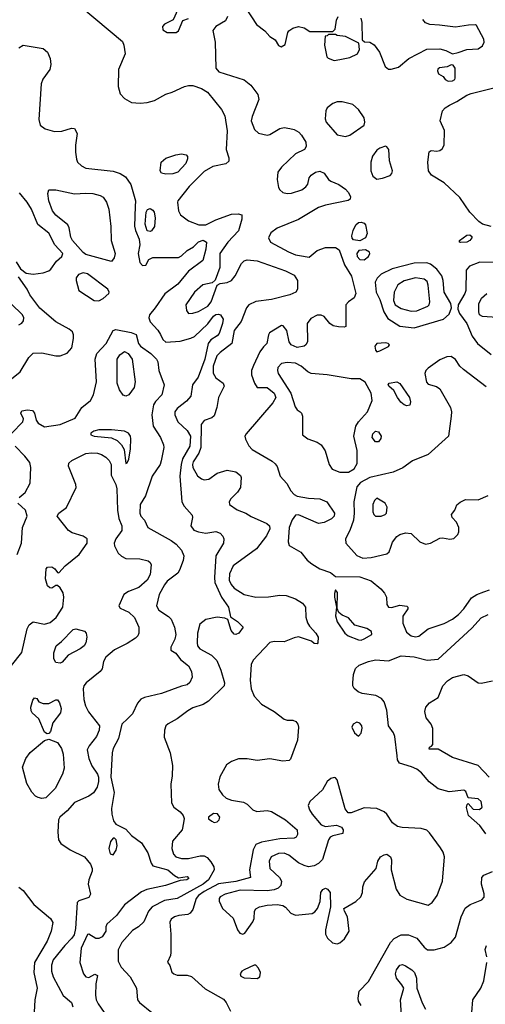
# Model space of a CAD drawing. Extents: x 1173029 to 1307123, y 522559 to 678521.
# Tile 408 of 623: x 1276061 to 1279325, y 585592 to 592494. Entities that reach past the tile are written whole.
import ezdxf

# ---------------------------------------------------------------- set-up
doc = ezdxf.new("R2010")
doc.units = 0

msp = doc.modelspace()

# ---------------------------------------------------------------- linework, layer by layer
at = {"layer": '0CON10XD'}
for points in [[(1276495, 592581.9), (1276780.6, 592340.6), (1276790.6, 592315), (1276800, 592255), (1276754.5, 592145), (1276751.1, 592025), (1276764.3, 591974.3), (1276795, 591942), (1276845, 591914.3), (1276905, 591908.2), (1276955, 591913.2), (1277005, 591927.2), (1277085, 591971.8), (1277130, 591985), (1277215.6, 592024.4), (1277245, 592032.9), (1277275, 592031.9), (1277335, 592011.1), (1277377.1, 591985), (1277475.7, 591865), (1277499.4, 591819.4), (1277516.2, 591715), (1277508.1, 591585), (1277526, 591525), (1277526.8, 591503.2), (1277505.5, 591484.5), (1277415, 591465.4), (1277355, 591428.8), (1277249.5, 591325), (1277170, 591225), (1277168, 591215), (1277174.5, 591154.5), (1277187.5, 591125), (1277245, 591084.4), (1277316.3, 591056.3), (1277365, 591056.7), (1277435, 591091.7), (1277545, 591129.5), (1277592.3, 591132.3), (1277617.5, 591125), (1277617.5, 591095), (1277595.4, 591014.6), (1277520.4, 590935), (1277464, 590855), (1277464, 590756), (1277431.4, 590668.6), (1277410.8, 590649.2), (1277345, 590636), (1277285.4, 590585), (1277225.6, 590495), (1277229.2, 590455), (1277244.3, 590434.3), (1277275, 590435.7), (1277315, 590447.7), (1277380, 590485), (1277402.8, 590515), (1277445, 590633.3), (1277465.7, 590644.3), (1277515, 590652.2), (1277545, 590665.6), (1277571.7, 590698.3), (1277614.7, 590785.3), (1277635, 590803.3), (1277655, 590809.5), (1277725, 590803.8), (1277922.8, 590732.8), (1277985, 590703.3), (1278009.2, 590665), (1278007.1, 590605), (1277995.8, 590585), (1277955, 590566.2), (1277825, 590532.6), (1277715, 590517.6), (1277668.1, 590495), (1277651.1, 590475), (1277612.7, 590377.3), (1277564.6, 590315), (1277547.3, 590225), (1277465, 590161.5), (1277443.5, 590136.5), (1277417.5, 590065), (1277416.2, 590016.2), (1277435, 589984), (1277486.7, 589945), (1277493.1, 589925), (1277454.4, 589845), (1277443.1, 589775), (1277423.3, 589716.7), (1277407.5, 589702.5), (1277355, 589684.5), (1277332.8, 589657.2), (1277331.3, 589495), (1277317, 589455), (1277276.8, 589395), (1277271.7, 589375), (1277275.5, 589354.5), (1277307.6, 589297.6), (1277335, 589276.1), (1277355, 589269.7), (1277386.6, 589273.4), (1277445, 589314.5), (1277515.5, 589335.5), (1277575.4, 589325.4), (1277608.3, 589298.3), (1277612.9, 589285), (1277608.6, 589215), (1277587.7, 589182.3), (1277540, 589135), (1277528.8, 589115), (1277532, 589095), (1277585, 589058.1), (1277645, 589035.6), (1277682.4, 589012.4), (1277793.1, 588963.1), (1277811.1, 588945), (1277814.4, 588925), (1277790.5, 588875), (1277721.1, 588785), (1277558.2, 588665), (1277531.3, 588608.7), (1277528.2, 588565), (1277542.3, 588535), (1277565, 588509.1), (1277635, 588464.6), (1277715.4, 588445.4), (1277805, 588447.7), (1277885, 588459.1), (1277927.7, 588457.7), (1277995, 588434.4), (1278043.7, 588403.7), (1278064.3, 588375), (1278067.1, 588305), (1278077, 588267), (1278091.9, 588241.9), (1278136.2, 588195), (1278153.3, 588165), (1278150, 588125), (1278145, 588120), (1278125, 588122.5), (1278107, 588137), (1278015, 588167.1), (1277985, 588162.2), (1277915, 588133.1), (1277845, 588136.2), (1277815, 588129.2), (1277696.7, 588005), (1277682.2, 587975), (1277675.3, 587864.7), (1277684.3, 587804.3), (1277705, 587751.9), (1277756.3, 587696.3), (1277844, 587645), (1277915, 587590), (1277935, 587583.8), (1277975, 587583.3), (1277996.7, 587575), (1278011.2, 587555), (1278016, 587535), (1278009.2, 587445), (1277958.8, 587311.2), (1277948.8, 587301.2), (1277905, 587296.2), (1277815, 587312.5), (1277725, 587300.6), (1277655, 587313.6), (1277595, 587313.5), (1277545.5, 587294.5), (1277510, 587270), (1277462.7, 587187.3), (1277452.9, 587135), (1277457.6, 587097.6), (1277481.2, 587061.2), (1277508.3, 587038.3), (1277545, 587022.2), (1277629.8, 587009.8), (1277655, 586994.3), (1277695, 586955.6), (1277723, 586943), (1277795, 586950), (1277825, 586944.2), (1277925, 586885.5), (1278005, 586815.8), (1278007.4, 586782.6), (1277998, 586765), (1277985, 586757.5), (1277885, 586753.3), (1277755, 586729.2), (1277716.8, 586713.2), (1277696.9, 586675), (1277672.2, 586535), (1277679.3, 586480.7), (1277575, 586453.9), (1277455, 586436.1), (1277355, 586382.7), (1277314.9, 586355.1), (1277298.1, 586335), (1277275, 586256.2), (1277255, 586230.8), (1277238.2, 586221.8), (1277175.4, 586215.4), (1277145, 586206.2), (1277121.7, 586188.3), (1277112.5, 586167.5), (1277120.8, 586085), (1277120.5, 585955), (1277118.6, 585935), (1277097, 585887), (1277113.3, 585865), (1277128.3, 585818.3), (1277141.2, 585805), (1277165, 585795.7), (1277235, 585797.5), (1277265, 585787.5), (1277360, 585700), (1277489.2, 585629.2), (1277509.2, 585605), (1277539.4, 585545)], [(1277168.1, 592565), (1277137.3, 592492.7), (1277075, 592462), (1277062.9, 592445), (1277065, 592422), (1277095, 592404.5), (1277157.5, 592405), (1277174.1, 592415.9), (1277205, 592487.5), (1277245, 592502)], [(1277645.6, 592575.6), (1277720.9, 592460.9), (1277778, 592415), (1277813.3, 592375), (1277851.7, 592351.7), (1277875, 592312.5), (1277893.6, 592303.6), (1277920.5, 592319.5), (1277941.2, 592405), (1277946.2, 592415), (1277975, 592434.3), (1278015.7, 592445.7), (1278055.9, 592435.9), (1278095, 592410), (1278255, 592410), (1278271.7, 592428.3), (1278280.7, 592489.3), (1278293.3, 592515)], [(1277518.1, 592515), (1277503.8, 592486.2), (1277434.7, 592445.3), (1277415, 592417.5), (1277430.6, 592335), (1277435, 592153.3), (1277457.4, 592127.4), (1277635, 592073.1), (1277680, 592035), (1277729.7, 591969.7), (1277736, 591935), (1277689.5, 591815), (1277683.5, 591785), (1277707.1, 591725), (1277735, 591699.4), (1277795, 591684.4), (1277815, 591688.9), (1277885, 591732.1), (1277915, 591737.5), (1277955, 591731.8), (1277985, 591723.3), (1278017.1, 591705), (1278037.1, 591685), (1278067.1, 591635), (1278069.2, 591605), (1278058, 591585), (1277995, 591553.3), (1277895, 591459.4), (1277869.1, 591425), (1277864.6, 591374.6), (1277875, 591318), (1277885, 591300), (1277905, 591283.5), (1277935, 591276.2), (1277965, 591277.9), (1278037.9, 591302.1), (1278067.2, 591322.8), (1278079.7, 591340.3), (1278090, 591385), (1278103.3, 591405), (1278135, 591425.7), (1278165, 591431.1), (1278195, 591417.1), (1278224.6, 591374.6), (1278241.2, 591361.2), (1278298, 591338), (1278345.6, 591305.6), (1278364, 591285), (1278378.8, 591255), (1278377.5, 591235), (1278363.9, 591226.1), (1278205, 591194), (1278155, 591176.8), (1278015, 591094), (1277865, 591033.1), (1277820.7, 590999.3), (1277804.4, 590965), (1277818, 590935), (1277945.8, 590865.8), (1277995, 590846), (1278021.9, 590841.9), (1278090.5, 590829.5), (1278145.8, 590875), (1278205, 590897.3), (1278275, 590897.5), (1278300, 590880), (1278336.4, 590776.4), (1278386.3, 590696.3), (1278416.5, 590575), (1278405, 590543.8), (1278365, 590517.1), (1278347.8, 590495), (1278347.5, 590342.5), (1278335, 590337.5), (1278295, 590340), (1278258.8, 590348.8), (1278235.3, 590365.3), (1278195, 590414.4), (1278175, 590422.5), (1278145, 590422.2), (1278100.7, 590399.3), (1278076.7, 590365), (1278078.1, 590235), (1278067.1, 590215), (1278054, 590206), (1278005, 590197.2), (1277964.4, 590215), (1277950, 590235), (1277933.3, 590315), (1277908.3, 590348.3), (1277895, 590350), (1277811.2, 590298.8), (1277803.8, 590285), (1277794, 590225), (1277768.7, 590201.3), (1277743.5, 590166.5), (1277699.3, 590070.7), (1277685.7, 590035), (1277685.7, 590005), (1277705.7, 589945.7), (1277725, 589916.7), (1277795, 589916.5), (1277844.6, 589875), (1277855.4, 589845), (1277835, 589808.1), (1277647.9, 589592.1), (1277639.6, 589575), (1277642.9, 589552.9), (1277666.4, 589506.4), (1277691.2, 589481.2), (1277830.2, 589400.2), (1277851.7, 589381.7), (1277865, 589361.2), (1277887.1, 589295), (1277933.7, 589243.7), (1277962.1, 589192.1), (1277985, 589165.4), (1278005, 589154.6), (1278085, 589139.2), (1278165.6, 589135.6), (1278214.5, 589114.5), (1278266.7, 589035), (1278265.6, 589015), (1278245.3, 588994.7), (1278195, 588969.1), (1278155, 588963.5), (1278015, 589024.4), (1277995, 589021.9), (1277970.7, 588989.3), (1277950.8, 588935), (1277943.1, 588835), (1277949.2, 588809.2), (1278030.9, 588760.9), (1278075.5, 588705.5), (1278109.3, 588679.3), (1278165, 588645.7), (1278238.3, 588618.3), (1278275, 588590), (1278445, 588588.7), (1278525, 588559.6), (1278592.5, 588505), (1278618.5, 588475), (1278631.1, 588445), (1278634.3, 588395), (1278645, 588376.7), (1278666.1, 588373.9), (1278725, 588390.8), (1278773.6, 588383.6), (1278782.5, 588375), (1278782.5, 588365), (1278745.9, 588314.1), (1278747.1, 588265), (1278771.2, 588201.2), (1278804.7, 588174.7), (1278835, 588167.5), (1278857.8, 588172.2), (1278925, 588224.2), (1279035, 588261.1), (1279095, 588291.5), (1279135.8, 588324.2), (1279173.5, 588365), (1279228.9, 588441.1), (1279265, 588464.4), (1279315, 588484.4), (1279355, 588497.1)], [(1278451.2, 592505), (1278460, 592475), (1278462.5, 592352.5), (1278478.3, 592338.3), (1278515, 592336.2), (1278545, 592316.7), (1278582.9, 592265), (1278622.5, 592165), (1278645, 592148), (1278665, 592146.2), (1278715, 592162), (1278787.4, 592222.6), (1278915, 592286.5), (1279005, 592288.5), (1279047, 592277), (1279095, 592253.8), (1279133.6, 592263.6), (1279195, 592284.3), (1279275, 592290), (1279305, 592311.2), (1279315.8, 592335), (1279315, 592357.5), (1279263, 592453), (1279255, 592457.5), (1279205.9, 592455.9), (1279115, 592441.1), (1279003.7, 592456.3), (1278935, 592459.1), (1278905, 592472.7), (1278886.2, 592495)], [(1278265, 592206.7), (1278305, 592213.8), (1278375, 592229.2), (1278427.5, 592255), (1278442.5, 592285), (1278438.3, 592328.3), (1278345, 592376.7), (1278285, 592382.5), (1278275, 592390), (1278225, 592390), (1278215, 592380), (1278201.7, 592378.3), (1278197.5, 592315), (1278213, 592233), (1278223, 592223), (1278265, 592206.7)], [(1276055, 592296), (1276085, 592316)], [(1276085, 592316), (1276225, 592291.4), (1276255, 592265.8), (1276275, 592222.5), (1276278.7, 592178.7), (1276271.1, 592145), (1276223.1, 592076.9), (1276211.8, 592045), (1276195.5, 591795), (1276204.6, 591754.6), (1276238.3, 591728.3), (1276305, 591710.6), (1276355, 591712.9), (1276425, 591734.2), (1276445, 591731.2), (1276464.3, 591695), (1276452.9, 591615), (1276452.5, 591565), (1276458.1, 591515), (1276466.9, 591495), (1276495, 591468.5), (1276525, 591452.5), (1276715, 591433.1), (1276765, 591415.5), (1276802, 591392), (1276839.5, 591339.5), (1276872.5, 591225), (1276869.1, 591185), (1276865.4, 591045.4), (1276871.8, 591015), (1276898, 590955), (1276902, 590915), (1276890.6, 590855), (1276903, 590793), (1276920.8, 590770.8), (1276945, 590773.3), (1276965, 590812.5), (1276993.9, 590826.1), (1277173.2, 590826.8), (1277195, 590838), (1277234.2, 590875), (1277278.8, 590901.2), (1277315, 590937.8), (1277347.8, 590947.8), (1277370, 590935), (1277366, 590885), (1277344.5, 590805.5), (1277245, 590730.8), (1277169.6, 590640.4), (1277077, 590573), (1277011.5, 590475), (1276970, 590425), (1276965.5, 590405), (1276975, 590377.1), (1277028.3, 590318.3), (1277047.1, 590287.1), (1277065, 590252), (1277085, 590232.9), (1277185, 590240.9), (1277259.4, 590260.6), (1277285.9, 590274.1), (1277379, 590361), (1277418.8, 590415), (1277435, 590428.1), (1277455, 590430.6), (1277467.8, 590425), (1277486.6, 590395), (1277482.8, 590365), (1277459, 590295), (1277445, 590278.2), (1277400, 590250), (1277382.3, 590225), (1277357.9, 590115), (1277311.2, 589988.8), (1277271.4, 589935), (1277259.4, 589855), (1277229.2, 589820.8), (1277165, 589768.9), (1277147.8, 589745), (1277147.8, 589725), (1277168.1, 589675), (1277235, 589614.6), (1277257.8, 589575), (1277252.6, 589505), (1277202.3, 589415), (1277191.7, 589375), (1277183.4, 589293.4), (1277196.9, 589115), (1277212.5, 589085), (1277270.3, 589020.3), (1277272.5, 589005), (1277260, 588945), (1277282.5, 588915), (1277313.1, 588903.1), (1277364.6, 588895.4), (1277436.4, 588906.4), (1277465, 588895.7), (1277484.5, 588874.5), (1277491.9, 588855), (1277488.5, 588825), (1277434.6, 588735), (1277426.2, 588585), (1277429.5, 588549.5), (1277476, 588446), (1277524.5, 588375), (1277537.5, 588307.5), (1277587.5, 588275), (1277627.5, 588235), (1277596.4, 588193.6), (1277576.4, 588183.6), (1277565, 588186.7), (1277542.3, 588212.3), (1277519.3, 588289.3), (1277499.2, 588299.2), (1277445, 588305.5), (1277365, 588288.8), (1277323.4, 588256.6), (1277306.4, 588195), (1277303.8, 588125), (1277308.2, 588105), (1277324.6, 588085), (1277405, 588040), (1277442.4, 588002.4), (1277471.5, 587935), (1277495.7, 587845), (1277494.2, 587825), (1277383.7, 587716.3), (1277345.8, 587694.2), (1277275, 587669.6), (1277239.6, 587650.4), (1277165, 587592.9), (1277100.8, 587559.2), (1277085.8, 587545), (1277075.8, 587515), (1277074, 587465), (1277114.5, 587354.5), (1277133, 587267), (1277130.5, 587195), (1277120.5, 587135), (1277124.5, 587005), (1277140.8, 586975), (1277185, 586941.9), (1277206.6, 586916.6), (1277212.7, 586895), (1277209.6, 586865), (1277200.4, 586815), (1277131.8, 586735), (1277127.5, 586685), (1277137.9, 586645), (1277155.7, 586625), (1277195.3, 586614.7), (1277245, 586615.3), (1277325, 586633.3), (1277355, 586633.1), (1277375, 586621.8), (1277400.5, 586590.5), (1277422.4, 586555), (1277423.2, 586535), (1277384, 586465), (1277347.9, 586435), (1277165.2, 586334.8), (1277075, 586319.4), (1276989.1, 586275), (1276963.7, 586246.3), (1276930.1, 586169.9), (1276893.7, 586136.3), (1276851.3, 586108.7), (1276775.9, 586025), (1276750.3, 585975), (1276751.8, 585895), (1276772.1, 585852.1), (1276835.2, 585785.2), (1276878.5, 585705), (1276885.6, 585625), (1276901.4, 585605), (1276987.1, 585535)], [(1279063.4, 592063.4), (1279095, 592064.3), (1279111.2, 592075), (1279113.8, 592085), (1279113, 592153), (1279100, 592175), (1279085, 592176.7), (1279056.1, 592163.9), (1279004.2, 592155.8), (1278992.7, 592147.3), (1278988.8, 592135), (1278996.7, 592115), (1279030, 592095), (1279044.2, 592074.2), (1279063.4, 592063.4)], [(1279364.6, 591044.6), (1279305, 591060.8), (1279278.1, 591078.1), (1279215, 591144), (1279147, 591247), (1279035, 591351.2), (1278946.9, 591405), (1278926.7, 591435), (1278921.4, 591495), (1278931.7, 591568.3), (1278945, 591577.5), (1278985, 591572), (1279005, 591576), (1279021.7, 591588.3), (1279036, 591615), (1279037.7, 591717.7), (1279008.8, 591785), (1279023.8, 591855), (1279042, 591875), (1279074, 591895), (1279125, 591919.6), (1279195.8, 591965), (1279225, 591976.1), (1279460, 592035)], [(1278345, 591675.8), (1278375, 591684.3), (1278474.3, 591755), (1278480.5, 591775), (1278474.4, 591805), (1278435, 591864), (1278395, 591898.6), (1278322.3, 591917.7), (1278285, 591918), (1278255, 591906.2), (1278216.7, 591875), (1278206.1, 591853.9), (1278202.3, 591797.7), (1278210, 591775), (1278285, 591686), (1278345, 591675.8)], [(1278565, 591375.6), (1278605, 591383.3), (1278657.3, 591402.7), (1278669.2, 591415), (1278674.3, 591435), (1278652.9, 591505), (1278647.5, 591585), (1278635, 591603.3), (1278625, 591606.7), (1278586.1, 591593.9), (1278565, 591580), (1278533.1, 591536.9), (1278521.8, 591495), (1278521.8, 591435), (1278535, 591397.5), (1278565, 591375.6)], [(1277085, 591410), (1277055, 591418), (1277045.7, 591435), (1277053.5, 591495), (1277085, 591522.9), (1277155, 591546.4), (1277195, 591552.9), (1277227.5, 591547.5), (1277236.2, 591535), (1277237.7, 591517.7), (1277225, 591486), (1277168.6, 591425), (1277135, 591413.8), (1277085, 591410)], [(1276705, 590800), (1276525, 590847.1), (1276505, 590862), (1276431.5, 590945), (1276418.5, 590968.5), (1276408, 591035), (1276398.7, 591055), (1276315, 591124.6), (1276291.5, 591155), (1276264.5, 591225), (1276258.8, 591275), (1276265, 591300), (1276315, 591301.4), (1276445, 591272.4), (1276525, 591278.9), (1276574.6, 591274.6), (1276625, 591262.2), (1276645, 591249.2), (1276669.4, 591215), (1276685.5, 591165.5), (1276700.5, 591045), (1276701.1, 590945), (1276730, 590855), (1276723.8, 590825), (1276705, 590800)], [(1276035.4, 590795.4), (1276067.5, 590747.5), (1276105, 590718), (1276155, 590711.1), (1276225, 590719.2), (1276265, 590733.1), (1276280, 590745), (1276318.3, 590801.7), (1276356, 590835), (1276362.9, 590855), (1276306.2, 590916.2), (1276265, 590996.9), (1276188.6, 591058.6), (1276144.6, 591165), (1276113.1, 591215), (1276059.1, 591279.1)], [(1276975, 591008.8), (1276955, 591013.3), (1276940.3, 591060.3), (1276948, 591145), (1276956, 591164), (1276975, 591170), (1276995, 591159.2), (1277004.4, 591145), (1277011.2, 591105), (1277006.4, 591045), (1276985, 591014), (1276975, 591008.8)], [(1278445, 590944.8), (1278400.9, 590950.9), (1278391.5, 590961.5), (1278388.8, 590978.8), (1278397.8, 591015), (1278418.1, 591055), (1278435, 591071.9), (1278455, 591074.4), (1278475, 591066.9), (1278485.3, 591055.3), (1278495.3, 590995), (1278484.5, 590965), (1278445, 590944.8)], [(1279151.7, 590931.7), (1279142.5, 590935), (1279142.5, 590945), (1279195, 590983.8), (1279215.8, 590985.8), (1279230, 590975), (1279230, 590965), (1279216.2, 590945), (1279195, 590934.2), (1279151.7, 590931.7)], [(1278475, 590810), (1278506, 590835), (1278516.1, 590855), (1278513.9, 590865), (1278485, 590881.3), (1278438.9, 590875), (1278423.6, 590855), (1278427.1, 590835), (1278445, 590812.5), (1278475, 590810)], [(1278825, 590334.7), (1279030.8, 590395), (1279070.4, 590429.6), (1279088, 590475), (1279083.1, 590505), (1279035.4, 590585), (1279030, 590665), (1279018.9, 590698.9), (1278985.3, 590745.3), (1278939.5, 590779.5), (1278915, 590789.1), (1278825, 590786.7), (1278671.6, 590748.4), (1278595, 590710), (1278567.1, 590682.9), (1278552.1, 590655), (1278560, 590585), (1278585, 590532.7), (1278613, 590445), (1278640.5, 590400.5), (1278725, 590346.1), (1278825, 590334.7)], [(1279385, 590792.5), (1279285, 590793.5), (1279213.8, 590765), (1279191.3, 590738.7), (1279187.1, 590595), (1279181.4, 590575), (1279134, 590495), (1279132, 590465), (1279142.5, 590435), (1279194.4, 590364.4), (1279233.5, 590275), (1279268.9, 590225), (1279365, 590146.1)], [(1276002.5, 589977.5), (1276064.6, 590025), (1276124.6, 590125.4), (1276154.4, 590155.6), (1276215, 590159.2), (1276315, 590137.8), (1276345, 590137.3), (1276394.1, 590155.9), (1276426, 590194), (1276438.7, 590258.7), (1276438.1, 590285), (1276430, 590305), (1276407.5, 590325), (1276315, 590376.2), (1276202.9, 590472.9), (1276132.3, 590565), (1276114, 590604), (1276052.5, 590692.5)], [(1276615, 590522.2), (1276645, 590538.9), (1276685.6, 590575), (1276688.9, 590585), (1276678.1, 590605), (1276535, 590713.5), (1276505, 590719.5), (1276472.2, 590707.8), (1276457.5, 590685), (1276455.7, 590665), (1276476, 590595), (1276583.8, 590525), (1276615, 590522.2)], [(1278805, 590450), (1278845, 590452.9), (1278921.1, 590485), (1278930.4, 590495), (1278934.6, 590515), (1278925, 590632.5), (1278917.7, 590657.7), (1278895, 590675.4), (1278835, 590684.6), (1278756.6, 590663.4), (1278711.9, 590635), (1278684.5, 590585), (1278680.5, 590525), (1278692.5, 590495), (1278735, 590468.7), (1278805, 590450)], [(1279405, 590406.9), (1279304.3, 590414.3), (1279283.3, 590425), (1279278.8, 590445), (1279278.3, 590501.7), (1279298.1, 590541.9), (1279335, 590574.2)], [(1276055, 590355.6), (1276075, 590365.8), (1276087.6, 590382.4), (1276089.4, 590405), (1276080, 590425), (1276001.2, 590501.2)], [(1276005.5, 589595), (1276083.8, 589675), (1276087.5, 589695), (1276068.8, 589735), (1276075, 589752.5), (1276115, 589760), (1276150, 589755), (1276164, 589735), (1276176.8, 589686.8), (1276190, 589665), (1276235, 589640.4), (1276345, 589655.9), (1276449.8, 589700.2), (1276496.2, 589775), (1276556.6, 589825), (1276578.6, 589865), (1276600.3, 589955), (1276590.3, 590115), (1276600.7, 590155), (1276667.3, 590225), (1276715, 590316.2), (1276735, 590322), (1276841.4, 590301.4), (1276877.2, 590287.2), (1276892.5, 590225), (1276908.5, 590205), (1276980.4, 590155), (1277020, 590115), (1277028.9, 590095), (1277035.6, 590035), (1277074.4, 589935), (1277057.5, 589865), (1277012.4, 589817.6), (1276999.2, 589795), (1276986.7, 589725), (1276997.1, 589645), (1277047.5, 589565), (1277068, 589515), (1277070, 589495), (1277052.7, 589402.7), (1277044.4, 589375), (1276989.1, 589295), (1276942.8, 589157.2), (1276906, 589095), (1276902, 589035), (1276910, 589015), (1276936, 588985), (1276959.2, 588935), (1277122.9, 588842.9), (1277158.4, 588818.4), (1277195.4, 588775), (1277211.1, 588735), (1277207.4, 588702.6), (1277181.9, 588635), (1277168.6, 588615), (1277095, 588558.6), (1277075, 588532.5), (1277038.2, 588465), (1277018.6, 588385), (1277036, 588355), (1277105, 588310), (1277121.5, 588291.5), (1277145.5, 588235), (1277154.4, 588185), (1277147.4, 588152.6), (1277120, 588095), (1277120, 588075), (1277155, 588052.5), (1277188.8, 588008.8), (1277244.1, 587964.1), (1277266, 587925), (1277268.8, 587885), (1277252.3, 587847.7), (1277235, 587831.2), (1277195, 587822), (1277055, 587770.6), (1276936.4, 587743.6), (1276909.3, 587730.7), (1276886.2, 587703.8), (1276852.3, 587627.7), (1276816.5, 587593.5), (1276777.6, 587555), (1276753.4, 587456.6), (1276716.4, 587385), (1276708.4, 587355), (1276699, 587185), (1276723.4, 587076.6), (1276704.6, 586965), (1276706.5, 586925), (1276717.8, 586877.8), (1276735, 586854), (1276805, 586820.8), (1276845.5, 586775.5), (1276915, 586724), (1276959.4, 586655), (1276981.2, 586581.2), (1276994.2, 586564.2), (1277098, 586535), (1277145, 586496), (1277175, 586480), (1277235, 586488.8), (1277246.2, 586475), (1277232.5, 586465), (1277185, 586461.2), (1277083.8, 586425), (1276952, 586398), (1276915, 586380), (1276795, 586290.8), (1276739.6, 586215), (1276672, 586155), (1276664.2, 586135), (1276664.2, 586105), (1276638, 586065), (1276615, 586052.9), (1276595, 586052.9), (1276545, 586083.8), (1276535, 586081.2), (1276491.2, 585985), (1276482.9, 585885), (1276508.6, 585805), (1276525, 585786.2), (1276545, 585781.2), (1276587, 585803), (1276606.2, 585795), (1276594, 585735), (1276593, 585657), (1276596.7, 585625), (1276610.7, 585595), (1276675, 585505.8)], [(1278565, 590166.7), (1278585, 590172), (1278645, 590202), (1278652, 590215), (1278643.3, 590225), (1278625, 590229.5), (1278564, 590225), (1278549.4, 590205), (1278555, 590177.5), (1278565, 590166.7)], [(1276805, 589855.6), (1276785, 589862.5), (1276759.6, 589899.6), (1276744.6, 589945), (1276744.5, 590115), (1276761.8, 590145), (1276795, 590168.9), (1276822.1, 590155), (1276849.2, 590115), (1276869.1, 589955), (1276863.9, 589916.1), (1276825, 589864.3), (1276805, 589855.6)], [(1279329.9, 589919.9), (1279171.3, 590041.3), (1279145.9, 590065.9), (1279115, 590112.9), (1279085, 590131.9), (1279055, 590130), (1279005, 590108.5), (1278925, 590051.5), (1278907.8, 590035), (1278900.4, 590015), (1278913.3, 589953.3), (1278925, 589938.6), (1278983.2, 589923.2), (1279005, 589906), (1279080.9, 589775), (1279088.2, 589745), (1279084.6, 589715.4), (1279065.5, 589575), (1278925, 589445.4), (1278815, 589402.5), (1278747.1, 589352.9), (1278678.1, 589321.9), (1278515.2, 589284.8), (1278450.8, 589249.2), (1278425, 589220), (1278402.4, 589115), (1278405.3, 589035), (1278400, 588985), (1278376, 588914), (1278344.2, 588855), (1278345.8, 588825), (1278425, 588738.5), (1278465, 588719.6), (1278525.4, 588724.6), (1278635, 588748.8), (1278651.2, 588765), (1278663, 588797), (1278675, 588831.2), (1278705, 588870.8), (1278725, 588885.7), (1278765, 588897.5), (1278805, 588893.3), (1278866.2, 588835), (1278905, 588818.1), (1278941.2, 588825), (1279005, 588860.8), (1279025, 588862.5), (1279075, 588852.5), (1279105, 588856.2), (1279131.2, 588885), (1279138, 588905), (1279138, 588935), (1279122.3, 588972.3), (1279092.5, 589005), (1279087.5, 589025), (1279110, 589055), (1279125.9, 589094.1), (1279147.3, 589112.7), (1279185, 589130.8), (1279275, 589128.1), (1279345, 589159.4)], [(1278305, 589322.5), (1278365, 589323.1), (1278405.3, 589344.7), (1278425.9, 589384.1), (1278426.5, 589475), (1278402.9, 589575), (1278416.7, 589645), (1278435.3, 589675), (1278498.2, 589745), (1278530.3, 589825), (1278525.2, 589875.2), (1278483.1, 589953.1), (1278445, 589975.4), (1278385, 589975.9), (1278215, 590004.6), (1278104.6, 590014.6), (1278080, 590025), (1278033.3, 590065), (1277994.6, 590085.4), (1277935, 590091.5), (1277896.9, 590083.1), (1277871.1, 590055), (1277867.3, 590035), (1277872.1, 590015), (1277960.5, 589875), (1277990.7, 589780.7), (1278005, 589760), (1278025.7, 589745.7), (1278036.7, 589735), (1278043.8, 589715), (1278043.8, 589585), (1278081.2, 589555), (1278145, 589531.9), (1278175, 589514.2), (1278202.6, 589472.6), (1278229.6, 589375), (1278252.2, 589342.2), (1278305, 589322.5)], [(1278775, 589786.7), (1278755, 589793.8), (1278733, 589813), (1278708.8, 589845), (1278684.1, 589894.1), (1278648.8, 589925), (1278644.3, 589935), (1278650, 589945), (1278705, 589955.8), (1278725, 589943.8), (1278793.8, 589845), (1278800, 589815), (1278795, 589792.5), (1278775, 589786.7)], [(1276805, 589384), (1276815, 589386.7), (1276825, 589412.5), (1276838, 589485), (1276840.5, 589555), (1276837.1, 589575), (1276824.4, 589595), (1276795, 589610.4), (1276705, 589620), (1276615, 589620), (1276580.9, 589609.1), (1276560, 589595), (1276560, 589585), (1276582.5, 589575), (1276705, 589563.5), (1276745, 589543.3), (1276774.5, 589515), (1276792.2, 589482.2), (1276805, 589384)], [(1278575, 589533.8), (1278555, 589536), (1278532.5, 589565), (1278535, 589591.2), (1278555, 589610), (1278575, 589604.2), (1278594.3, 589575), (1278591.7, 589558.3), (1278575, 589533.8)], [(1276056.7, 589145), (1276099.1, 589180.9), (1276134.1, 589245.9), (1276139.5, 589355), (1276130.7, 589390.7), (1276096.7, 589435), (1276028.9, 589505)], [(1276002.8, 587967.2), (1276075, 588057.5), (1276113.6, 588225), (1276127.4, 588252.6), (1276155, 588274.2), (1276235, 588256.4), (1276275, 588269.1), (1276317.1, 588302.9), (1276363.5, 588375), (1276370, 588445), (1276365.5, 588475.5), (1276345, 588512.5), (1276325, 588527.5), (1276315, 588527.5), (1276285, 588510), (1276271.7, 588511.7), (1276256.7, 588525), (1276241.1, 588575), (1276247.5, 588645), (1276255, 588655.7), (1276285, 588658.6), (1276306.2, 588645), (1276325, 588620), (1276335, 588617.5), (1276380, 588665), (1276478.2, 588745), (1276534.2, 588825), (1276534.2, 588854.2), (1276504.6, 588874.6), (1276428.2, 588898.2), (1276402.7, 588912.7), (1276324.5, 589015), (1276334.4, 589035), (1276389.1, 589075), (1276455.7, 589214.3), (1276454.2, 589235), (1276403.5, 589365), (1276405.3, 589385), (1276426.2, 589405), (1276525, 589452), (1276565, 589458), (1276605, 589455.3), (1276635, 589445.4), (1276665, 589428.2), (1276688.2, 589405), (1276701.2, 589375), (1276702.2, 589302.2), (1276734.3, 589235.7), (1276742.5, 589205), (1276746.2, 589055), (1276756.4, 588996.4), (1276777.7, 588945), (1276775.9, 588914.1), (1276734.3, 588855), (1276722.5, 588825), (1276724.2, 588805), (1276750.6, 588755), (1276775, 588732.7), (1276805, 588717.9), (1276903.7, 588713.7), (1276960.8, 588700.8), (1276975, 588690), (1276983, 588673), (1276975.5, 588605), (1276954.7, 588565.3), (1276895.6, 588515), (1276822.5, 588485), (1276791.1, 588465), (1276755.8, 588385), (1276765, 588368), (1276825, 588340.4), (1276865, 588304.4), (1276895.9, 588235.9), (1276896.9, 588195), (1276887.9, 588175), (1276871.5, 588158.5), (1276815, 588121.5), (1276725, 588076), (1276664.3, 588025), (1276647.5, 587995), (1276638, 587945), (1276626, 587925), (1276527.8, 587845), (1276511.2, 587825), (1276504.6, 587804.6), (1276509.3, 587729.3), (1276520.9, 587685), (1276542.1, 587642.1), (1276620, 587545), (1276618.6, 587515), (1276600.3, 587469.7), (1276546.9, 587405), (1276534.5, 587375), (1276544.5, 587315), (1276567.1, 587265), (1276606.9, 587205), (1276614.2, 587185), (1276614.1, 587155), (1276603.8, 587115), (1276578.9, 587075), (1276545, 587051.5), (1276445, 587006.7), (1276392.6, 586947.4), (1276343.1, 586905), (1276333.5, 586885), (1276328.9, 586798.9), (1276332.5, 586745), (1276348.8, 586718.8), (1276415, 586675.4), (1276515, 586627.1), (1276556.8, 586575), (1276569.7, 586545), (1276569.5, 586525), (1276545.3, 586465), (1276540, 586435), (1276558, 586365), (1276545, 586341.2), (1276475, 586318.8), (1276464, 586306), (1276452.2, 586125), (1276441.7, 586078.3), (1276427.3, 586055), (1276376.2, 586005), (1276296.2, 585905), (1276284, 585866), (1276283.8, 585825), (1276295.4, 585785), (1276364.6, 585654.6), (1276423.8, 585605), (1276433.8, 585575)], [(1276043.8, 588745), (1276073.8, 588825), (1276080, 588935), (1276114, 589015), (1276102, 589055), (1276047.5, 589105)], [(1278555, 589013.3), (1278595, 589014.4), (1278623.3, 589025), (1278631.2, 589035), (1278636.1, 589076.1), (1278623.3, 589105), (1278565, 589140), (1278546.8, 589123.2), (1278535.7, 589095), (1278536.9, 589045), (1278543.3, 589025), (1278555, 589013.3)], [(1278455, 588145.7), (1278475, 588153.1), (1278528.8, 588185), (1278526.7, 588205), (1278495, 588225.8), (1278410.7, 588250.7), (1278365, 588302), (1278320, 588320), (1278298.8, 588338.8), (1278287, 588367), (1278288.3, 588478.3), (1278275, 588497.5), (1278267, 588473), (1278267, 588447), (1278282.5, 588375), (1278274.3, 588315), (1278285, 588273.3), (1278340.8, 588195), (1278364, 588175), (1278435, 588146.9), (1278455, 588145.7)], [(1279328.5, 586788.5), (1279285.4, 586845.4), (1279206.7, 586915), (1279192.3, 586972.3), (1279197, 586993), (1279205, 587000), (1279240.5, 586960.5), (1279282.7, 586957.3), (1279302, 586975), (1279295.6, 587015), (1279275, 587031.9), (1279205, 587040), (1279187.5, 587085), (1279175, 587092.5), (1279071.7, 587081.7), (1278995, 587102.5), (1278931.3, 587151.3), (1278876.9, 587215), (1278845, 587241.1), (1278808.1, 587258.1), (1278723.3, 587283.3), (1278709.2, 587305), (1278705.8, 587334.2), (1278690.3, 587470.3), (1278682, 587495), (1278646.2, 587545), (1278633.8, 587655), (1278615, 587712.5), (1278596.7, 587735), (1278557.9, 587757.9), (1278461.7, 587771.7), (1278433, 587783), (1278406.2, 587805), (1278396.2, 587825), (1278396, 587845), (1278401.5, 587905), (1278414.7, 587945.3), (1278440.5, 587969.5), (1278505, 587995.5), (1278555, 588007.3), (1278645, 587999.1), (1278735, 588033.8), (1278825, 588029.1), (1278915.9, 588004.1), (1278995, 588011.4), (1279230, 588230), (1279295, 588300.5), (1279345, 588325.4)], [(1276345, 587982.5), (1276315, 587987.5), (1276301.2, 588015), (1276300, 588055), (1276316, 588105), (1276354.5, 588135.5), (1276435, 588219.4), (1276455, 588224.3), (1276515, 588208.8), (1276525.8, 588195), (1276531.4, 588165), (1276524.3, 588125), (1276512.9, 588105), (1276485, 588083.5), (1276400.9, 588039.1), (1276359.5, 587990.5), (1276345, 587982.5)], [(1279352.5, 587185), (1279275, 587266.1), (1279095, 587321.4), (1278995, 587381.2), (1278930.7, 587380.7), (1278932.5, 587395), (1278948.3, 587401.7), (1278956.7, 587413.3), (1278957.1, 587525), (1278944, 587555), (1278909.3, 587599.3), (1278900, 587645), (1278907.1, 587675), (1278933.3, 587705), (1278995, 587743.8), (1279027.5, 587825), (1279060.6, 587859.4), (1279095, 587882.1), (1279175, 587904.4), (1279205, 587895.7), (1279275, 587846.7), (1279295, 587844.5), (1279375, 587858.9)], [(1276252.5, 587487.5), (1276235, 587500), (1276194.4, 587594.4), (1276148, 587635), (1276140.3, 587650.3), (1276138.6, 587675), (1276152.5, 587725), (1276165, 587740), (1276180, 587735), (1276195, 587713.3), (1276225, 587700), (1276265, 587700), (1276315, 587727.5), (1276325, 587727.5), (1276338.8, 587705), (1276350.8, 587665), (1276345.8, 587635), (1276292, 587565), (1276276.2, 587505), (1276265, 587490), (1276252.5, 587487.5)], [(1278435, 587472.5), (1278455, 587492.5), (1278462.3, 587527.7), (1278458.1, 587545), (1278445, 587562), (1278425, 587569.2), (1278398.8, 587555), (1278388.8, 587535), (1278406.7, 587495), (1278435, 587472.5)], [(1276215.8, 587035.8), (1276191.2, 587041.2), (1276171.2, 587051.2), (1276145, 587078.8), (1276110.9, 587140.9), (1276081.5, 587255), (1276102.9, 587315), (1276133.1, 587356.9), (1276235, 587442.2), (1276265, 587452), (1276325, 587427.1), (1276354.4, 587385), (1276366.2, 587345), (1276372.9, 587247.1), (1276361.2, 587205), (1276308.9, 587105), (1276245, 587040), (1276215.8, 587035.8)], [(1278285, 586017.5), (1278305, 586024.4), (1278338.6, 586051.4), (1278370, 586105), (1278358.8, 586205), (1278336.7, 586245), (1278332.5, 586265), (1278416.3, 586313.7), (1278452.5, 586345), (1278464.3, 586375), (1278467.1, 586415), (1278478.3, 586451.7), (1278559.2, 586545), (1278571.2, 586595), (1278590, 586625), (1278615, 586640.6), (1278635, 586644.4), (1278661.1, 586625), (1278666.5, 586605), (1278663.9, 586535), (1278700.3, 586400.3), (1278725, 586357.8), (1278775, 586330), (1278925, 586288.5), (1278952.9, 586307.1), (1278987.5, 586355), (1279024.6, 586455), (1279037.5, 586625), (1279028.5, 586658.5), (1279009.7, 586689.7), (1278934.5, 586795), (1278915, 586812.9), (1278874.2, 586824.2), (1278741.2, 586831.2), (1278708.9, 586838.9), (1278674.7, 586864.7), (1278635, 586925.6), (1278615, 586941.9), (1278565, 586965.6), (1278475, 586968.5), (1278385, 586934.4), (1278363.8, 586933.8), (1278342.4, 586962.4), (1278286.4, 587166.4), (1278275, 587180.8), (1278265, 587182.9), (1278241.2, 587175), (1278216, 587155), (1278183.3, 587095), (1278095.6, 587015), (1278082.9, 586985), (1278092.2, 586955), (1278111.1, 586925), (1278175, 586850.6), (1278205, 586838.6), (1278281.9, 586848.1), (1278316, 586835), (1278329.2, 586815), (1278325, 586790), (1278255, 586774.4), (1278237.1, 586762.9), (1278225.3, 586744.7), (1278182.6, 586607.4), (1278155, 586578.9), (1278125, 586563.3), (1278085, 586555.6), (1278055, 586564.4), (1278014.2, 586585), (1277948.3, 586638.3), (1277915, 586652.2), (1277875, 586650), (1277823.6, 586625), (1277810, 586595), (1277813.2, 586545), (1277880.8, 586480.8), (1277896.1, 586455), (1277890.4, 586425), (1277872.8, 586407.2), (1277844, 586396), (1277795, 586388.6), (1277606.9, 586393.1), (1277500, 586365), (1277465.6, 586345), (1277458.9, 586335), (1277459.4, 586315), (1277482.2, 586265), (1277556.3, 586196.3), (1277588.5, 586115), (1277605, 586091.4), (1277625, 586084.4), (1277638.8, 586091.2), (1277695, 586171.4), (1277703.8, 586195), (1277705.5, 586245), (1277715, 586261.9), (1277741.2, 586275), (1277795, 586287.2), (1277865, 586291.5), (1277905.3, 586285.3), (1277925, 586274.3), (1277961.7, 586231.7), (1277995, 586216.2), (1278110.4, 586229.6), (1278129.6, 586240.4), (1278149.2, 586265), (1278166.1, 586313.9), (1278171.2, 586375), (1278185, 586396.7), (1278205, 586406.7), (1278219.5, 586399.5), (1278236.2, 586375), (1278240, 586275), (1278203.3, 586115), (1278203.3, 586085), (1278217.8, 586055), (1278254.2, 586024.2), (1278285, 586017.5)], [(1277425, 586867.5), (1277445, 586870.8), (1277458.1, 586885), (1277463.1, 586905), (1277448.3, 586928.3), (1277420.3, 586929.7), (1277383.3, 586905), (1277385, 586892.5), (1277406.7, 586875), (1277425, 586867.5)], [(1276715, 586640), (1276736.6, 586673.4), (1276744.2, 586705), (1276736.2, 586745), (1276725, 586757.5), (1276715, 586757.5), (1276697.3, 586732.7), (1276686, 586685), (1276695, 586647.5), (1276715, 586640)], [(1278455, 585584), (1278435.7, 585615), (1278432.9, 585635), (1278441.2, 585685), (1278506.6, 585753.4), (1278659.6, 586025), (1278685.3, 586054.7), (1278735, 586079.2), (1278785, 586079.2), (1278845.4, 586055.4), (1278895, 585992), (1278920, 585975), (1278965, 585973.3), (1279035, 585992.9), (1279084.6, 586025.4), (1279115, 586062), (1279154.5, 586205.5), (1279184.5, 586265.5), (1279218.7, 586291.3), (1279300.8, 586325), (1279315.4, 586344.6), (1279317.5, 586367.5), (1279296.9, 586435), (1279299.2, 586480.8), (1279315, 586498.8), (1279375, 586522.2)], [(1276055, 586414.5), (1276085, 586389.5), (1276161, 586291), (1276277.7, 586195), (1276292, 586165), (1276281.2, 586105), (1276252.4, 586035), (1276163.4, 585885), (1276160.3, 585815), (1276184, 585705), (1276166.7, 585625), (1276162.4, 585537.6)], [(1279334.5, 585924.5), (1279324.2, 585975.8), (1279332, 586005)], [(1277725, 585772.7), (1277743.8, 585786.2), (1277748.8, 585815), (1277735, 585845.7), (1277715, 585865.8), (1277705, 585867.1), (1277633.8, 585835), (1277618, 585825), (1277606, 585805), (1277610.3, 585790.3), (1277635, 585777.1), (1277725, 585772.7)], [(1278736.2, 585515), (1278729.6, 585625), (1278752.9, 585705), (1278739.8, 585729.8), (1278701.8, 585775), (1278694.6, 585805), (1278701.8, 585835), (1278725, 585866.9), (1278745, 585870.6), (1278765, 585863.3), (1278810.6, 585835), (1278829.1, 585815), (1278842.3, 585775), (1278845.4, 585705), (1278882.8, 585602.8), (1278905, 585559.4)], [(1279230, 585535), (1279237.9, 585625), (1279292.5, 585705), (1279314.1, 585755.9), (1279334.6, 585885)]]:
    msp.add_lwpolyline(points, dxfattribs=at)

doc.saveas('drawing.dxf')
